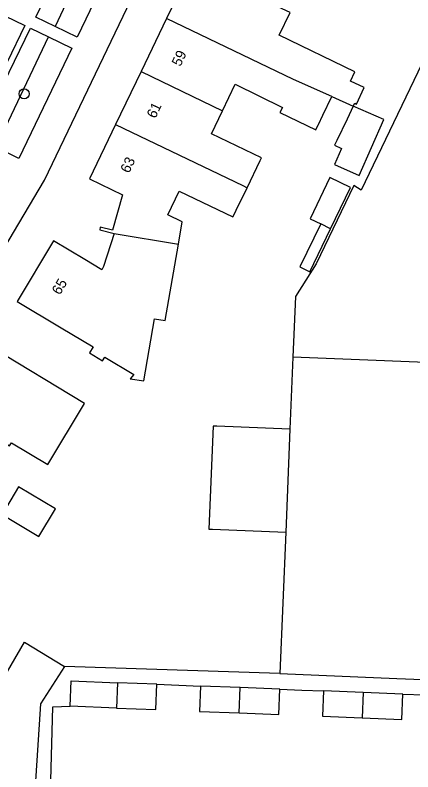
# Model space of a CAD drawing. Extents: x 161355 to 162026, y 386504 to 387459.
# Drawn here: x 161640.7 to 161679.6, y 386843.9 to 386918.1 of the extents above; entities that cross this region are included whole.
import ezdxf

# ---------------------------------------------------------------- set-up
doc = ezdxf.new("R2010")
doc.units = 0
for name, color, linetype in [('IMGEO_Boom', 7, 'Continuous'), ('IMGEO_Groenvoorziening', 7, 'Continuous'), ('IMGEO_Pand', 7, 'Continuous'), ('IMGEO_Pand_nummerreeks', 7, 'Continuous'), ('IMGEO_Voetpad_open', 7, 'Continuous')]:
    doc.layers.add(name, color=color, linetype=linetype)

msp = doc.modelspace()

# ---------------------------------------------------------------- linework, layer by layer
at = {"layer": 'IMGEO_Boom'}
msp.add_circle((161641.595, 386910.355), 0.489, dxfattribs=at)
at = {"layer": 'IMGEO_Groenvoorziening'}
for points in [[(161652.017, 386932.645), (161644.645, 386916.953)], [(161638.817, 386905.12), (161643.966, 386915.933)]]:
    msp.add_lwpolyline(points, dxfattribs=at)
at = {"layer": 'IMGEO_Pand'}
for points in [[(161673.808, 386909.162), (161673.944, 386909.444), (161674.115, 386909.362), (161674.884, 386910.962), (161673.53, 386911.613), (161673.959, 386912.504), (161666.552, 386916.092), (161667.619, 386918.309), (161666.003, 386919.086), (161662.531, 386920.754), (161658.024, 386922.92), (161655.529, 386917.729)], [(161655.529, 386917.729), (161653.035, 386912.538)], [(161671.703, 386910.095), (161667.953, 386911.758), (161655.529, 386917.729)], [(161682.11, 386916.624), (161674.573, 386900.936), (161673.861, 386901.387), (161670.161, 386893.693), (161668.136, 386890.495), (161667.894, 386884.566)], [(161653.035, 386912.538), (161650.539, 386907.346)], [(161653.035, 386912.538), (161661.001, 386908.709)], [(161661.001, 386908.709), (161662.248, 386911.305), (161666.867, 386909.031), (161666.627, 386908.543), (161670.128, 386906.819), (161670.364, 386907.309), (161670.387, 386907.356), (161670.821, 386908.26), (161671.703, 386910.095)], [(161671.703, 386910.095), (161673.808, 386909.162)], [(161673.808, 386909.162), (161673.195, 386907.885), (161672.194, 386905.801), (161671.973, 386905.342), (161672.655, 386905.006), (161671.953, 386903.424), (161674.365, 386902.355), (161676.796, 386907.837), (161673.808, 386909.162)], [(161663.411, 386901.166), (161664.69, 386903.828), (161664.817, 386904.094), (161659.915, 386906.45), (161661.001, 386908.709)], [(161650.539, 386907.346), (161647.979, 386902.018), (161651.206, 386900.467), (161650.232, 386896.992), (161649.036, 386897.29), (161648.99, 386897.033), (161650.398, 386896.683)], [(161650.539, 386907.346), (161662.985, 386901.364), (161663.411, 386901.166)], [(161671.578, 386897.143), (161673.522, 386901.184), (161671.52, 386902.147), (161669.578, 386898.109), (161670.613, 386897.609)], [(161656.691, 386895.63), (161657.069, 386897.835), (161655.663, 386898.511), (161656.777, 386900.829), (161662.034, 386898.303), (161662.155, 386898.553), (161662.359, 386898.977), (161663.411, 386901.166)], [(161670.613, 386897.609), (161668.59, 386893.403), (161669.556, 386892.938), (161671.578, 386897.143)], [(161671.578, 386897.143), (161670.613, 386897.609)], [(161650.398, 386896.683), (161649.379, 386893.441), (161649.194, 386893.131), (161647.541, 386894.116), (161644.47, 386895.948), (161640.927, 386890.01), (161645.221, 386887.448), (161648.361, 386885.574), (161648.005, 386884.978), (161649.281, 386884.217), (161649.486, 386884.566), (161652.317, 386882.877), (161651.984, 386882.448), (161653.301, 386882.234), (161654.347, 386888.33), (161655.408, 386888.154), (161656.691, 386895.63)], [(161650.398, 386896.683), (161656.691, 386895.63)], [(161636.453, 386882.454), (161635.702, 386882.898), (161634.054, 386880.102), (161634.801, 386879.66), (161634.554, 386879.242), (161640.166, 386875.864), (161640.358, 386876.184), (161643.904, 386874.053), (161647.506, 386880.039), (161638.3, 386885.579), (161636.453, 386882.454)], [(161667.894, 386884.566), (161667.606, 386877.502)], [(161686.611, 386883.804), (161667.894, 386884.566)], [(161667.606, 386877.502), (161660.441, 386877.793), (161660.081, 386877.808), (161659.668, 386867.727), (161660.032, 386867.712), (161667.195, 386867.421)], [(161667.606, 386877.502), (161667.195, 386867.421)], [(161644.657, 386869.723), (161641.052, 386871.877), (161639.432, 386869.166), (161643.037, 386867.012), (161644.657, 386869.723)], [(161667.195, 386867.421), (161666.63, 386853.581)], [(161642.668, 386842.533), (161634.343, 386844.128), (161641.64, 386856.664), (161645.532, 386854.261)], [(161666.63, 386853.581), (161678.078, 386853.099), (161683.073, 386852.888), (161683.184, 386855.338), (161685.674, 386855.268)], [(161645.532, 386854.261), (161643.19, 386850.602), (161642.668, 386842.533)], [(161646.1, 386850.375), (161646.198, 386852.856), (161650.72, 386852.676)], [(161650.72, 386852.676), (161650.62, 386850.195)], [(161650.62, 386850.195), (161654.497, 386850.041), (161654.597, 386852.522)], [(161654.597, 386852.522), (161650.72, 386852.676)], [(161658.868, 386852.352), (161658.769, 386849.871), (161662.646, 386849.718)], [(161662.745, 386852.199), (161658.868, 386852.352)], [(161662.646, 386849.718), (161662.745, 386852.199)], [(161662.646, 386849.718), (161666.523, 386849.564), (161666.622, 386852.045)], [(161666.622, 386852.045), (161662.745, 386852.199)], [(161670.893, 386851.875), (161670.794, 386849.394), (161674.671, 386849.24)], [(161674.77, 386851.721), (161670.893, 386851.875)], [(161674.77, 386851.721), (161674.671, 386849.24)], [(161674.671, 386849.24), (161678.548, 386849.086), (161678.647, 386851.567)], [(161678.647, 386851.567), (161674.77, 386851.721)], [(161650.62, 386850.195), (161646.1, 386850.375)]]:
    msp.add_lwpolyline(points, dxfattribs=at)
at = {"layer": 'IMGEO_Voetpad_open'}
for points in [[(161606.973, 386839.109), (161613.704, 386851.442), (161643.583, 386901.899), (161671.646, 386960.486)], [(161644.645, 386916.953), (161642.757, 386917.859), (161646.664, 386926.03), (161650.229, 386933.516), (161652.017, 386932.645)], [(161652.017, 386932.645), (161654.3, 386931.533), (161646.79, 386915.923), (161644.645, 386916.953)], [(161639.708, 386918), (161641.662, 386917.047), (161636.431, 386906.285), (161634.524, 386907.228)], [(161638.817, 386905.12), (161636.976, 386906.013), (161642.23, 386916.778), (161643.966, 386915.933)], [(161643.966, 386915.933), (161646.26, 386914.816), (161641.063, 386904.029), (161638.817, 386905.12)], [(161666.63, 386853.581), (161645.532, 386854.261)], [(161654.597, 386852.522), (161656.733, 386852.437), (161658.868, 386852.352)], [(161666.622, 386852.045), (161668.757, 386851.96), (161670.893, 386851.875)], [(161678.647, 386851.567), (161680.782, 386851.482), (161682.917, 386851.397)], [(161644.194, 386843.113), (161644.418, 386850.318), (161646.1, 386850.375)]]:
    msp.add_lwpolyline(points, dxfattribs=at)

# ---------------------------------------------------------------- texts
at = {"layer": 'IMGEO_Pand_nummerreeks'}
for s, rotation, p in [('59', 64.3317, (161656.881, 386912.967)), ('61', 64.3317, (161654.435, 386907.878)), ('63', 64.3317, (161651.858, 386902.516)), ('65', 59.17508, (161645.092, 386890.589))]:
    msp.add_text(s, height=1, rotation=rotation, dxfattribs=at).set_placement(p)

doc.saveas('drawing.dxf')
